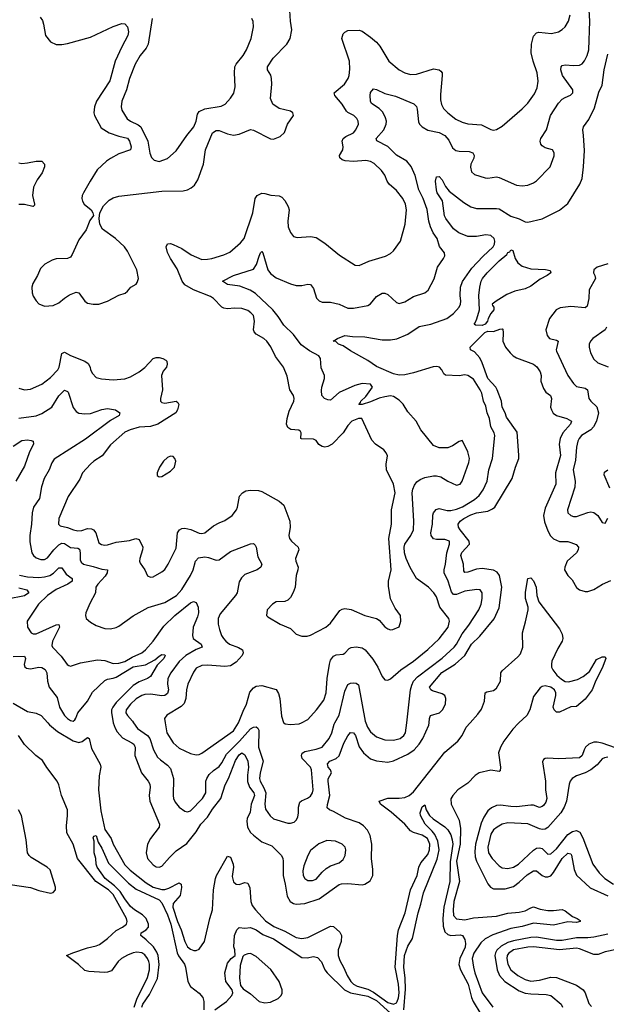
# Model space of a CAD drawing. Header units: inches. Extents: x 1682530 to 1839546, y 640742 to 791647.
# Tile 395 of 656: x 1730616 to 1734718, y 748029 to 754921. Entities that reach past the tile are written whole.
import ezdxf

# ---------------------------------------------------------------- set-up
doc = ezdxf.new("R2010")
doc.units = ezdxf.units.IN
doc.header["$MEASUREMENT"] = 0
doc.layers.add('B7734', color=7, linetype='Continuous')
doc.layers.add('B7735', color=7, linetype='Continuous')

msp = doc.modelspace()

# ---------------------------------------------------------------- linework, layer by layer
at = {"layer": 'B7734', "color": 5}
for points, elevation in [([(1730811.5, 750000), (1730825, 749985), (1730879.5, 749939.5), (1730990, 749872.6), (1731030, 749861.4), (1731052.2, 749867.8), (1731090, 749895.7), (1731100.9, 749890), (1731118.8, 749818.8), (1731179.5, 749710), (1731182.5, 749690), (1731171.6, 749628.4), (1731166.1, 749530), (1731182.8, 749382.8), (1731211.9, 749251.9), (1731255.1, 749190), (1731269.2, 749150), (1731350, 749005.9), (1731387.1, 748967.1), (1731500.4, 748880.4), (1731550, 748850.3), (1731610, 748831.8), (1731630, 748832.7), (1731658.6, 748841.4), (1731730, 748879.7), (1731744.9, 748870), (1731747, 748847), (1731737, 748790), (1731690, 748735.6), (1731686.4, 748710), (1731719.4, 748610), (1731745.5, 748550), (1731770, 748468.7), (1731790, 748431.7), (1731810, 748414.9), (1731834.5, 748405.5), (1731850, 748406.4), (1731870, 748415.8), (1731908.7, 748470), (1731944.5, 748630), (1731963.1, 748690), (1731969.9, 748830), (1731984.5, 748910), (1731991.6, 748930), (1732070, 749066), (1732090, 749059.3), (1732107.6, 749010), (1732110.1, 748990), (1732102.7, 748922.7), (1732110, 748887.4), (1732130, 748869.3), (1732150, 748867.6), (1732190, 748880.7), (1732210, 748876.5), (1732225.3, 748845.3), (1732232.7, 748750), (1732241.8, 748721.8), (1732263.7, 748690), (1732334.5, 748614.5), (1732393, 748573), (1732470, 748540.9), (1732550, 748497.4), (1732590, 748489.5), (1732630, 748496.8), (1732790, 748576.2), (1732810, 748573.8), (1732853.5, 748533.5), (1732865.9, 748510), (1732863.5, 748470), (1732842.3, 748410), (1732843.9, 748370), (1732855.6, 748335.6), (1732883.6, 748283.6), (1732905.5, 748230), (1732930.6, 748190), (1732950.1, 748170), (1732975.8, 748155.8), (1733050, 748134.4), (1733090, 748114.4), (1733190, 748041.3), (1733230, 748030.5), (1733250, 748040.4), (1733256.1, 748050), (1733265.4, 748074.6), (1733270.2, 748109.8), (1733265.7, 748170), (1733242.7, 748290), (1733258.5, 748510), (1733266, 748550), (1733312, 748670), (1733349.2, 748830.8), (1733394.6, 748930), (1733406.6, 748990), (1733421.4, 749018.6), (1733470, 749078.4), (1733482.3, 749110), (1733485, 749150), (1733468.6, 749190), (1733430, 749213.9), (1733371, 749231), (1733350, 749242.4), (1733309.8, 749290), (1733214.3, 749374.3), (1733139.8, 749430), (1733129.8, 749450), (1733190, 749472.5), (1733270, 749472.5), (1733310, 749477.1), (1733338.4, 749490), (1733370, 749516.1), (1733590, 749793.3), (1733680.5, 749870), (1733709.1, 749910.9), (1733738.1, 749970), (1733766, 750000)], 580), ([(1731270.3, 750000), (1731282.8, 749962.8), (1731297.1, 749937.1), (1731335.4, 749895.4), (1731400.4, 749860.4), (1731414.5, 749850), (1731419.3, 749839.3), (1731422.7, 749830), (1731419.8, 749770), (1731467.6, 749650), (1731514.9, 749590), (1731524.7, 749570), (1731528, 749550), (1731521.5, 749490), (1731525.5, 749450), (1731592.9, 749290), (1731590.3, 749270), (1731530.2, 749190), (1731509.4, 749150), (1731499, 749090), (1731510.1, 749050), (1731550, 749005), (1731570, 748990.9), (1731591.5, 748988.5), (1731610, 748997.1), (1731662.2, 749057.8), (1731710, 749103.2), (1731785.6, 749154.4), (1731850, 749237.4), (1731882.2, 749290), (1731930, 749338.4), (1731964.5, 749395.5), (1732021.2, 749470), (1732053.4, 749566.6), (1732076.9, 749610), (1732125.3, 749734.7), (1732150, 749775.7), (1732170, 749789.2), (1732190, 749776.5), (1732212.3, 749730), (1732216.8, 749690), (1732208, 749632), (1732208.6, 749588.6), (1732221.9, 749550), (1732254.2, 749510), (1732257.2, 749490), (1732234.2, 749430), (1732226.9, 749373.1), (1732207.2, 749330), (1732203.1, 749310), (1732208.5, 749270), (1732230, 749232.1), (1732250, 749213.2), (1732310, 749167.2), (1732378.3, 749138.3), (1732446.2, 749070), (1732456.3, 749050), (1732459.2, 749030), (1732458.1, 748930), (1732473, 748870), (1732486.4, 748786.4), (1732507.9, 748747.9), (1732530, 748735.6), (1732550, 748731), (1732610, 748735.8), (1732710, 748767.8), (1732850, 748866.8), (1732866.8, 748873.2), (1732910, 748875.5), (1733010, 748865.2), (1733030, 748869.2), (1733067.2, 748892.8), (1733085.3, 748930), (1733086.1, 748973.9), (1733076.8, 749050), (1733077.8, 749150), (1733065.7, 749210), (1733047.5, 749247.5), (1733019, 749279), (1732990, 749298.9), (1732893.3, 749333.3), (1732810, 749379), (1732781.6, 749390), (1732765.6, 749405.6), (1732767.2, 749427.2), (1732785.7, 749490), (1732772.1, 749590), (1732773.6, 749606.4), (1732796, 749650), (1732788.7, 749670), (1732774.1, 749690), (1732768.6, 749711.4), (1732785.3, 749730), (1732828, 749750), (1732850.6, 749769.4), (1732883.5, 749856.5), (1732910, 749908.4), (1732930, 749931.3), (1732950, 749929.3), (1732965, 749910), (1732990, 749831.5), (1733019.7, 749790), (1733070, 749747.7), (1733110, 749732.5), (1733190, 749723.9), (1733230, 749733), (1733330, 749780.5), (1733373.7, 749810), (1733409.9, 749850), (1733435.5, 749890), (1733478, 749982), (1733479.2, 750000)], 620), ([(1731412.2, 750000), (1731439.9, 749959.9), (1731510, 749910.8), (1731526.3, 749890), (1731551.8, 749810), (1731579.6, 749759.6), (1731599.3, 749739.3), (1731650, 749703.5), (1731670, 749678.9), (1731691.8, 749610), (1731688.4, 749490), (1731692.1, 749470), (1731704, 749444), (1731730, 749410.2), (1731770, 749380.8), (1731790, 749376.9), (1731810, 749383.2), (1731894.8, 749470), (1731916.5, 749510), (1731918.4, 749590), (1731924.1, 749610), (1731941.6, 749638.4), (1731970, 749666.3), (1732010, 749694.4), (1732030, 749720.2), (1732060.9, 749779.1), (1732152.4, 749870), (1732230, 749957.4), (1732250, 749969.4), (1732270, 749972.2), (1732282.2, 749962.2), (1732287.8, 749947.8), (1732284.6, 749830), (1732319, 749730), (1732298.2, 749650), (1732292.9, 749610), (1732297.1, 749590), (1732324, 749544), (1732335.9, 749510), (1732329.5, 749429.5), (1732335.6, 749395.6), (1732367.5, 749347.5), (1732390, 749327.2), (1732490, 749296.4), (1732510, 749296.4), (1732534.7, 749305.3), (1732550, 749317.3), (1732560.8, 749339.2), (1732566, 749370), (1732564.6, 749410), (1732575.8, 749444.2), (1732586.2, 749453.8), (1732628.6, 749471.4), (1732650, 749486.9), (1732664.1, 749510), (1732668.1, 749530), (1732655.9, 749670), (1732648.9, 749690), (1732590.6, 749750), (1732586.6, 749770), (1732590, 749780.4), (1732596, 749790), (1732610, 749797.7), (1732690, 749814.2), (1732730, 749829.2), (1732779.8, 749890), (1732798.9, 749930), (1732814.3, 749990), (1732819.9, 750000)], 640), ([(1731633.8, 750000), (1731645.7, 749930), (1731690, 749859.6), (1731730, 749821.6), (1731810, 749784.9), (1731850, 749776.5), (1731870, 749778.6), (1731890, 749788), (1732110, 749944.3), (1732145.3, 750000)], 660), ([(1732463.7, 750000), (1732472.5, 749992.5), (1732506.6, 749986.6), (1732570, 749992), (1732586, 750000)], 660), ([(1733036, 750000), (1733047.3, 749970), (1733070, 749936.5), (1733110, 749902.4), (1733170, 749880.7), (1733230, 749877.1), (1733277.6, 749890), (1733303.1, 749910), (1733314.4, 749930), (1733322.4, 750000)], 640), ([(1734106.9, 750000), (1734103.2, 749996.8), (1734064.8, 749955.2), (1734001.7, 749870), (1733977.6, 749830), (1733964.5, 749790), (1733978.7, 749690), (1733977.1, 749662.9), (1733970, 749657.7), (1733910, 749667), (1733830, 749649), (1733800.7, 749630), (1733750, 749576.2), (1733680.9, 749530), (1733643.8, 749490), (1733632.1, 749467.9), (1733632.2, 749430), (1733690, 749319.1), (1733699.2, 749259.2), (1733696, 749150), (1733671.5, 749030), (1733692.7, 748890), (1733652.8, 748750), (1733646.9, 748690), (1733650.1, 748650.1), (1733670, 748628.4), (1733730, 748620.5), (1733790, 748635.6), (1733950, 748647.3), (1734030, 748667.5), (1734110, 748673.1), (1734150, 748683.5), (1734190, 748705), (1734210, 748710.5), (1734255.2, 748695.2), (1734310, 748684.9), (1734350, 748684.7), (1734410, 748692.8), (1734430, 748684.5), (1734482.8, 748642.8), (1734514, 748630), (1734534.9, 748614.9), (1734536.5, 748610), (1734510, 748601.4), (1734450, 748606.1), (1734350, 748583.9), (1734210, 748597.5), (1734130, 748573.8), (1734050, 748560.6), (1733923.7, 748516.3), (1733872, 748488), (1733840.9, 748459.1), (1733792.7, 748387.3), (1733781.3, 748350), (1733788.8, 748290), (1733798.5, 748250), (1733849.8, 748109.8), (1733925.7, 748010)], 580), ([(1731416.6, 748010), (1731435.4, 748064.6), (1731510, 748218), (1731522.6, 748270), (1731523.8, 748310), (1731518.7, 748330), (1731510, 748350.8), (1731490, 748375.9), (1731470, 748389.8), (1731433.9, 748393.9), (1731410, 748389.1), (1731370, 748372.6), (1731328.4, 748350), (1731304, 748330), (1731257.5, 748262.5), (1731230, 748253.2), (1731210, 748252.7), (1731099.3, 748259.3), (1731070, 748266.6), (1731027.1, 748307.1), (1730942, 748370), (1730987, 748390), (1731090, 748424.7), (1731150, 748437.6), (1731172.8, 748447.2), (1731230, 748489.5), (1731290, 748545.7), (1731335.1, 748570), (1731361.5, 748590), (1731367.5, 748610), (1731361.5, 748630), (1731270, 748796.7), (1731235.6, 748830), (1731147.4, 748890), (1731019.5, 749050), (1730988.5, 749150), (1730946.1, 749230), (1730942.6, 749277.4), (1730950.9, 749350), (1730948.8, 749390), (1730907.2, 749490), (1730890, 749566), (1730877.2, 749590), (1730806.1, 749686.1), (1730775.6, 749735.6), (1730727.7, 749770), (1730650, 749847.5), (1730608.1, 749910)], 580), ([(1734830, 749808), (1734690, 749858), (1734655.3, 749864.7), (1734630, 749864), (1734595.2, 749850), (1734573.7, 749830), (1734562.7, 749810), (1734550.6, 749770), (1734530, 749753.7), (1734386.4, 749746.4), (1734307.2, 749752.8), (1734290.4, 749749.6), (1734278, 749742), (1734273.2, 749726.8), (1734292.8, 749590), (1734294.1, 749530), (1734302.8, 749470), (1734295.8, 749444.2), (1734278.7, 749421.3), (1734270, 749413), (1734250, 749407.5), (1734210, 749422.1), (1734190, 749424.1), (1734090, 749412.5), (1734050, 749413), (1733977.6, 749422.4), (1733950, 749420.2), (1733914.8, 749405.2), (1733890, 749382.8), (1733861, 749339), (1733842.3, 749297.7), (1733802.4, 749150), (1733799, 749099), (1733801.7, 749061.7), (1733811, 749030), (1733890, 748873.4), (1733908.8, 748848.8), (1733930, 748837.2), (1734010, 748838), (1734070, 748853.2), (1734110, 748884.1), (1734164.4, 748935.6), (1734210, 748962.9), (1734230, 748963), (1734270, 748930.1), (1734290, 748921.8), (1734310, 748921.4), (1734330, 748929.1), (1734350, 748951.6), (1734409.3, 749050.7), (1734450, 749087.8), (1734470, 749082.3), (1734474, 749074), (1734493.2, 748973.2), (1734510, 748932.7), (1734604.4, 748844.4), (1734728.6, 748788.6)], 620), ([(1734730, 749758.8), (1734704.7, 749755.3), (1734690, 749747.6), (1734653.6, 749706.4), (1734609.1, 749670.9), (1734570, 749648.3), (1734510, 749629), (1734480.2, 749610), (1734465.2, 749590), (1734458.2, 749570), (1734440.2, 749450), (1734424.5, 749410), (1734400.2, 749370), (1734310, 749267.3), (1734290, 749255.3), (1734270, 749253.8), (1734250, 749258.2), (1734170, 749293.6), (1734030, 749299.5), (1733990, 749289.8), (1733955.2, 749270), (1733930.1, 749249.9), (1733910, 749221.3), (1733890.2, 749130.2), (1733893.7, 749090), (1733919.3, 749050), (1733970, 748997.8), (1733990, 748985), (1734030, 748978.7), (1734070, 748988.8), (1734103.1, 749010), (1734210, 749109.1), (1734230, 749122.2), (1734250, 749125.2), (1734270, 749119), (1734310, 749081.3), (1734330, 749083.5), (1734370, 749117.7), (1734450, 749217.6), (1734481, 749239), (1734510, 749245.5), (1734533.3, 749233.3), (1734555, 749195), (1734625, 749010), (1734668.7, 748948.7), (1734708.7, 748908.7), (1734769.7, 748869.7)], 640), ([(1733303.1, 747990), (1733314.5, 748134.5), (1733312.5, 748212.5), (1733303.2, 748290), (1733308, 748370), (1733330, 748436.5), (1733362.9, 748490), (1733402.1, 748670), (1733421.4, 748730), (1733439.6, 748810), (1733535, 749045), (1733548.7, 749110), (1733539.8, 749170), (1733518.1, 749218.1), (1733501.4, 749241.4), (1733451.3, 749290), (1733418.2, 749350), (1733416.8, 749370), (1733430, 749410.7), (1733450, 749424.7), (1733458.5, 749390), (1733480.7, 749350), (1733506.9, 749326.9), (1733590, 749271), (1733610, 749251.3), (1733630, 749216), (1733640.9, 749180.9), (1733644.7, 749150), (1733625.6, 749025.6), (1733623.1, 748890), (1733581.3, 748710), (1733575.1, 748630), (1733576.7, 748576.7), (1733590, 748537.7), (1733610, 748517.2), (1733630, 748511.7), (1733695.8, 748515.8), (1733711.5, 748510), (1733730, 748483.6), (1733734.4, 748454.4), (1733731.1, 748430), (1733693.7, 748350), (1733687.8, 748307.8), (1733699.6, 748270), (1733752.5, 748170), (1733776.6, 748076.6), (1733787.7, 748050), (1733841.4, 747961.4)], 560), ([(1730550, 748867.2), (1730690, 748845.7), (1730750, 748825.3), (1730830, 748808), (1730850, 748811), (1730865.2, 748830), (1730865.1, 748850), (1730827.6, 748970), (1730807, 748990), (1730696.6, 749056.6), (1730682, 749070), (1730671.1, 749090), (1730660.6, 749180.6), (1730628.7, 749350), (1730606.3, 749390)], 620), ([(1731468.8, 748010), (1731477.9, 748030), (1731523.2, 748096.8), (1731579.3, 748210), (1731591.7, 748308.3), (1731584.7, 748370), (1731575.1, 748395.1), (1731551.6, 748431.6), (1731501.1, 748481.1), (1731462, 748510), (1731465.4, 748530), (1731499.8, 748550), (1731515.7, 748570), (1731516.1, 748590), (1731499.3, 748630), (1731474.9, 748654.9), (1731418.1, 748690), (1731390, 748714.9), (1731350, 748767.5), (1731318.6, 748818.6), (1731278.7, 748858.7), (1731212.4, 748910), (1731156.8, 748990), (1731149.7, 749010), (1731148.2, 749050), (1731137.3, 749090), (1731137, 749170), (1731130, 749194), (1731134.6, 749205.4), (1731150, 749211), (1731163.4, 749163.4), (1731190, 749121.7), (1731237.7, 749017.7), (1731376.3, 748876.3), (1731430, 748835.2), (1731590, 748759.8), (1731610, 748740.2), (1731650, 748655), (1731671.8, 748590), (1731716.6, 748390), (1731727.4, 748367.4), (1731767.9, 748310), (1731776.1, 748290), (1731791.5, 748190), (1731810, 748153.4), (1731870, 748107.8), (1731895.9, 748075.9), (1731904.5, 748050), (1731902.7, 747990)], 560), ([(1731979.3, 747990), (1732061, 748050), (1732099.6, 748090), (1732106, 748110), (1732101.2, 748130), (1732057.2, 748190), (1732049.5, 748249.5), (1732070, 748318), (1732095.3, 748350), (1732122, 748370), (1732121.2, 748410), (1732112.5, 748432.5), (1732118, 748510), (1732134, 748550), (1732150, 748566), (1732190, 748562), (1732230, 748568), (1732270, 748550.2), (1732317, 748517), (1732390, 748488.1), (1732590, 748356.8), (1732626.5, 748353.5), (1732670, 748363.2), (1732697.8, 748357.8), (1732727, 748327), (1732750.8, 748270), (1732765, 748250), (1732887.1, 748130), (1732929.3, 748109.3), (1733050, 748086.7), (1733110, 748055.1), (1733259.6, 747919.6)], 560), ([(1734730, 748520.9), (1734630, 748498.7), (1734590, 748494.2), (1734510, 748494.5), (1734410, 748476.7), (1734370, 748476.8), (1734230, 748498.6), (1734190, 748496.7), (1734070, 748473.9), (1734030, 748462.1), (1733983.3, 748436.7), (1733952.5, 748407.5), (1733942.6, 748390), (1733939.3, 748370), (1733955.6, 748270), (1733971.7, 748230), (1734008.6, 748188.6), (1734110, 748124), (1734150, 748106.9), (1734190, 748101.5), (1734298.8, 748098.8), (1734330, 748090.7), (1734401.8, 748030), (1734411, 748010)], 620), ([(1734790, 748413.3), (1734710, 748397.3), (1734661.7, 748378.3), (1734630, 748378), (1734530, 748418), (1734510, 748421.7), (1734390, 748409.5), (1734210, 748431.5), (1734170, 748428.7), (1734070, 748410.7), (1734034.4, 748385.6), (1734026, 748370), (1734023.4, 748350), (1734030.6, 748310), (1734051.4, 748270), (1734099.7, 748230), (1734150, 748202.8), (1734190, 748192.1), (1734250, 748198.3), (1734330, 748219.4), (1734370, 748216), (1734510, 748162.7), (1734556.2, 748130), (1734571, 748110), (1734595.8, 748035.8), (1734614.2, 748014.2)], 640)]:
    msp.add_lwpolyline(points, dxfattribs=dict(at, elevation=elevation))
for points, elevation in [([(1732764.5, 749175.5), (1732707, 749153), (1732650, 749106.6), (1732630.3, 749070), (1732601.9, 748998.1), (1732595.6, 748964.4), (1732597.9, 748930), (1732608.7, 748908.7), (1732630, 748895.9), (1732664.3, 748895.7), (1732690, 748906.3), (1732730, 748953.4), (1732760, 748980), (1732790, 748997.7), (1732850, 749018.9), (1732877.6, 749042.4), (1732891.1, 749070), (1732896.3, 749110), (1732891.6, 749130), (1732872, 749150), (1732824, 749170)], 640), ([(1732230, 748384.8), (1732210, 748383), (1732186.4, 748373.6), (1732175.5, 748364.5), (1732158, 748302), (1732152.8, 748212.8), (1732159.8, 748159.8), (1732178.5, 748138.5), (1732230, 748102.2), (1732289.8, 748049.8), (1732330, 748039.1), (1732370, 748045), (1732422.9, 748070), (1732444.2, 748090), (1732452.1, 748107.9), (1732451.7, 748130), (1732429.2, 748189.2), (1732373, 748273), (1732270, 748364.5)], 560)]:
    msp.add_lwpolyline(points, close=True, dxfattribs=dict(at, elevation=elevation))
at = {"layer": 'B7735', "color": 5}
for points, elevation in [([(1732586, 750000), (1732630, 750022), (1732692.3, 750090), (1732742, 750158), (1732758, 750210), (1732764.9, 750310), (1732781.7, 750410), (1732790, 750437.6), (1732810, 750464.9), (1732830, 750474.9), (1732879, 750481), (1732890, 750486.7), (1732920.6, 750519.4), (1732933.8, 750526.2), (1732970, 750531.8), (1733010, 750525), (1733031.2, 750510), (1733085.5, 750445.5), (1733120.7, 750390), (1733150, 750324), (1733170, 750300.7), (1733190, 750298), (1733210, 750308.2), (1733281.7, 750370), (1733368.9, 750430), (1733470, 750511.7), (1733550, 750586.7), (1733611.9, 750670), (1733622.7, 750710), (1733617.7, 750730), (1733554.8, 750810), (1733530, 750881.6), (1733512.8, 750910), (1733475.8, 750950), (1733391.6, 751010), (1733345.6, 751085.6), (1733317.4, 751150), (1733307.5, 751190), (1733305.7, 751230), (1733310, 751250.3), (1733351.8, 751310), (1733369.2, 751350.8), (1733373.2, 751410), (1733361.3, 751610), (1733365.3, 751634.7), (1733376.9, 751663.1), (1733393.4, 751686.6), (1733416.7, 751703.2), (1733450, 751716.5), (1733510, 751729.1), (1733530, 751728.9), (1733560.2, 751720.3), (1733610.8, 751690), (1733670, 751663.8), (1733696, 751670), (1733711.2, 751690), (1733757.4, 751822.6), (1733761, 751850), (1733750, 751896), (1733712.1, 751972.1), (1733710, 751975.3), (1733690, 751969.2), (1733641.7, 751938.3), (1733610, 751925.1), (1733550, 751925.1), (1733510, 751940.7), (1733422, 752050), (1733388, 752110), (1733330, 752175.1), (1733297.6, 752230), (1733270, 752258.7), (1733230, 752284.7), (1733208, 752288), (1733170, 752281.7), (1733129.1, 752270.9), (1733070, 752245.1), (1733010, 752228.3), (1732988.2, 752228.2), (1732999.1, 752240.9), (1733000.9, 752250), (1733035.6, 752284.4), (1733083.5, 752350), (1733069.8, 752369.8), (1733010, 752373.7), (1732959.7, 752360.3), (1732850, 752310.8), (1732790, 752256.9), (1732770, 752259.7), (1732746.6, 752270), (1732729.8, 752289.8), (1732726.5, 752326.5), (1732727.6, 752350), (1732747.7, 752410), (1732747.6, 752430), (1732725.1, 752485.1), (1732719.8, 752550), (1732708.9, 752568.9), (1732643.6, 752603.6), (1732585.3, 752645.3), (1732530, 752717.3), (1732462, 752782), (1732423.7, 752843.7), (1732386.9, 752890), (1732264.5, 753004.5), (1732227.1, 753027.2), (1732154.7, 753054.7), (1732070, 753067.9), (1732034, 753090), (1732112, 753130), (1732250, 753174.9), (1732271.5, 753208.5), (1732290, 753266), (1732300.9, 753290), (1732310, 753299.1), (1732316.4, 753290), (1732351, 753170), (1732370, 753144.2), (1732410, 753114), (1732510, 753071.9), (1732550, 753060.6), (1732590, 753060.7), (1732630, 753070.3), (1732650, 753066.7), (1732670, 753039.1), (1732692.5, 752972.5), (1732710, 752952.4), (1732730, 752944.2), (1732790, 752943.1), (1732849.2, 752929.2), (1732910, 752900.9), (1732950, 752902.3), (1733050, 752920.3), (1733070, 752932.7), (1733110, 752984.4), (1733150, 753005.7), (1733170, 753007), (1733190, 752997.6), (1733250, 752941.6), (1733270, 752934.9), (1733310, 752947.2), (1733370, 752983.7), (1733450, 753008.5), (1733473.3, 753026.7), (1733513.4, 753106.6), (1733538, 753190), (1733580.7, 753250), (1733589, 753269), (1733586.6, 753290), (1733552.7, 753332.7), (1733535.4, 753390), (1733507.6, 753430), (1733488.2, 753470), (1733476.5, 753510), (1733466.5, 753593.5), (1733436.7, 753670), (1733406.7, 753730), (1733380.7, 753830), (1733353.9, 753893.9), (1733324.2, 753930), (1733251.8, 753971.8), (1733190, 754033.4), (1733114.2, 754074.2), (1733109.8, 754090), (1733161.4, 754150), (1733178.5, 754190), (1733179.9, 754210), (1733175, 754235), (1733154.6, 754274.6), (1733130, 754298.7), (1733075.2, 754335.2), (1733069.7, 754350), (1733066.2, 754390), (1733070, 754410.8), (1733090, 754436.3), (1733110, 754433), (1733170, 754404), (1733245.1, 754385.1), (1733372.1, 754332.1), (1733390, 754313), (1733395.9, 754295.9), (1733405.5, 754205.5), (1733411.7, 754190), (1733430.9, 754170.9), (1733470, 754148.4), (1733550, 754131.6), (1733589.1, 754110), (1733617.9, 754077.9), (1733643.6, 754023.6), (1733665.4, 754005.4), (1733690, 754000.5), (1733758.4, 753998.4), (1733784.2, 753990), (1733794.7, 753970), (1733792.3, 753952.3), (1733770.2, 753910), (1733769.4, 753889.4), (1733776.3, 753856.3), (1733796.3, 753836.3), (1733870, 753814), (1733890, 753812.4), (1733950, 753820.3), (1733970, 753816.5), (1734090, 753763.7), (1734130, 753758.4), (1734170, 753763.8), (1734210, 753779.1), (1734230, 753794), (1734326, 753890), (1734352.8, 753967.2), (1734353.6, 753990), (1734341.2, 754010), (1734290, 754024.2), (1734270, 754038.4), (1734260.5, 754050), (1734256.3, 754070), (1734260.5, 754090), (1734299.8, 754150), (1734327.7, 754250), (1734383.8, 754336.2), (1734410, 754363.7), (1734430, 754377), (1734468, 754392), (1734484.5, 754410), (1734484.2, 754430), (1734411, 754530), (1734399.7, 754570), (1734401.6, 754590), (1734410, 754600.5), (1734430, 754606), (1734490, 754600.2), (1734530, 754602.6), (1734550, 754611.8), (1734566.8, 754633.2), (1734585.6, 754670), (1734595.7, 754710), (1734603.4, 754910), (1734595.2, 755030)], 660), ([(1730610, 752341.6), (1730650, 752331.1), (1730690, 752335.9), (1730770, 752369.2), (1730830, 752416.5), (1730882, 752470), (1730891.2, 752490), (1730910, 752584.4), (1730930, 752594.9), (1730970.3, 752570), (1731070.3, 752530), (1731094.4, 752514.4), (1731109.1, 752490), (1731111.7, 752470), (1731123.7, 752443.7), (1731150, 752416.4), (1731187.5, 752407.5), (1731270, 752401.1), (1731350, 752407.2), (1731390, 752422.3), (1731450, 752456.1), (1731490, 752485.8), (1731550, 752550.4), (1731570, 752557), (1731590, 752555.8), (1731616, 752550), (1731637, 752537), (1731644, 752530), (1731648, 752510), (1731642, 752490), (1731619.9, 752460.1), (1731607.2, 752430), (1731614, 752330), (1731599.3, 752270), (1731600.7, 752250), (1731610, 752240.7), (1731630, 752237.1), (1731710, 752250.5), (1731721.4, 752241.4), (1731727.5, 752227.5), (1731719.5, 752190), (1731706.7, 752170), (1731582.4, 752090), (1731530, 752074.1), (1731450, 752068), (1731388.2, 752050), (1731350, 752033.3), (1731250, 751944.5), (1731191.8, 751868.2), (1731133.7, 751830), (1731111.7, 751810), (1731054.9, 751750), (1731035.5, 751704.5), (1730955.6, 751584.4), (1730889.3, 751430), (1730887.6, 751390), (1730899.4, 751379.4), (1730950, 751367.8), (1730993, 751350), (1731023.1, 751343.1), (1731050, 751344.8), (1731090, 751360.4), (1731118.2, 751358.2), (1731131.5, 751351.4), (1731148.9, 751330), (1731170, 751260.4), (1731187.7, 751247.7), (1731210, 751242.4), (1731230, 751244.2), (1731290, 751265), (1731383.6, 751276.4), (1731428.8, 751288.8), (1731450, 751283.1), (1731475.8, 751230), (1731474.9, 751210), (1731455.2, 751150), (1731453.1, 751130), (1731457.3, 751117.3), (1731491.1, 751071.1), (1731508.4, 751028.4), (1731530, 751019), (1731550, 751022.2), (1731610, 751055.2), (1731630, 751073.1), (1731654.5, 751110), (1731710, 751222), (1731719.8, 751330), (1731733, 751350), (1731750, 751359.3), (1731770, 751361.4), (1731811.9, 751351.9), (1731870, 751327.9), (1731890, 751324.9), (1731910, 751330.3), (1731970, 751378.9), (1732010, 751400.3), (1732050, 751414.9), (1732102.4, 751450), (1732130.9, 751490), (1732139.1, 751510), (1732153.6, 751586.4), (1732174.5, 751610), (1732197.8, 751622.2), (1732230, 751628.9), (1732285.3, 751625.3), (1732310, 751619.3), (1732430, 751550.3), (1732462.6, 751522.6), (1732505.2, 751410), (1732506.9, 751370), (1732498.5, 751310), (1732503.6, 751290), (1732517, 751270), (1732563.7, 751230), (1732568.8, 751210), (1732544.9, 751150), (1732547.6, 751130), (1732562.7, 751090), (1732562, 751070), (1732548.1, 751030), (1732541.3, 750950), (1732529.3, 750910.7), (1732510, 750877), (1732490, 750857), (1732470, 750849.4), (1732410, 750846), (1732382.8, 750830), (1732347.3, 750790), (1732342.8, 750750), (1732350, 750741), (1732438, 750690), (1732510, 750658.8), (1732550, 750621), (1732590, 750606), (1732626.8, 750606.8), (1732650, 750614), (1732757, 750670), (1732790, 750696.4), (1732854.7, 750785.3), (1732870, 750795.6), (1732890, 750799.6), (1732933.8, 750793.8), (1733030, 750750.4), (1733110.4, 750730.4), (1733130, 750717.3), (1733170, 750670.6), (1733190, 750656.3), (1733210, 750650.7), (1733226.3, 750653.7), (1733268.9, 750671.1), (1733282, 750710), (1733279, 750750), (1733242.6, 750802.6), (1733208.2, 750868.2), (1733195.7, 750955.7), (1733194.5, 750990), (1733214.1, 751070), (1733198.3, 751290), (1733215.4, 751390), (1733217, 751490), (1733241, 751610), (1733230.7, 751670), (1733180.4, 751770), (1733179.1, 751810), (1733187.7, 751867.7), (1733179.5, 751890), (1733162.7, 751910), (1733104.5, 751950), (1733078.8, 751978.8), (1733008, 752130), (1732984.9, 752130), (1732939.5, 752110), (1732910, 752079.6), (1732878.9, 752030), (1732800.3, 751950), (1732770, 751933.5), (1732750, 751929.7), (1732730, 751932.8), (1732708.3, 751948.3), (1732690, 751974.7), (1732670, 751983.9), (1732586.4, 751986.4), (1732580.9, 751990), (1732583.7, 752030), (1732579.1, 752039.1), (1732567, 752047), (1732512.3, 752052.3), (1732490, 752067), (1732481.7, 752090), (1732485.1, 752130), (1732499.6, 752180.4), (1732532.4, 752250), (1732534.7, 752270), (1732529.7, 752289.7), (1732504, 752330), (1732485.7, 752425.7), (1732461.1, 752490), (1732403.9, 752563.9), (1732371.5, 752631.5), (1732343, 752670), (1732322, 752690), (1732270, 752719.6), (1732255.4, 752735.4), (1732249.7, 752750), (1732256.8, 752810), (1732251, 752850), (1732232.8, 752870), (1732210, 752885.1), (1732170, 752899.4), (1732118.2, 752901.8), (1732070, 752897.7), (1732042.4, 752902.4), (1732029, 752909), (1731970, 752969.7), (1731950, 752982.5), (1731831, 753030), (1731770, 753064.6), (1731751.5, 753091.5), (1731716.3, 753176.3), (1731669.8, 753250), (1731650, 753292), (1731639.8, 753330), (1731650, 753352), (1731670, 753353.8), (1731690, 753347.9), (1731750, 753319.7), (1731815.4, 753275.4), (1731890, 753243.2), (1731930, 753243.7), (1731959.5, 753250), (1732043.7, 753276.3), (1732085.8, 753294.2), (1732160.9, 753359.1), (1732184.6, 753390), (1732245.5, 753570), (1732262.3, 753670), (1732276.5, 753690), (1732310, 753706.2), (1732330, 753704.7), (1732371.9, 753691.9), (1732430, 753687.5), (1732450, 753678.2), (1732470, 753654.9), (1732494.3, 753614.3), (1732500.5, 753590), (1732491.1, 753510), (1732492.4, 753470), (1732510, 753430.4), (1732530, 753403.8), (1732557.3, 753397.3), (1732650, 753402.6), (1732690, 753397.4), (1732750, 753356.9), (1732852, 753272), (1732962.8, 753202.8), (1732990, 753200.3), (1733058, 753230), (1733173.8, 753266.2), (1733210, 753284.9), (1733230, 753303.8), (1733279.1, 753370), (1733312.3, 753490), (1733320.2, 753590), (1733314.5, 753630), (1733295, 753670), (1733250, 753726), (1733200.4, 753770), (1733186.8, 753790), (1733170, 753831.8), (1733146.6, 753866.6), (1733093.9, 753913.9), (1733068.1, 753928.1), (1733035.7, 753935.7), (1732950, 753929.2), (1732892.8, 753932.8), (1732870, 753939.7), (1732854, 753954), (1732852.4, 753970), (1732874.8, 754010), (1732877.5, 754030), (1732869.9, 754070), (1732876.8, 754090), (1732895.5, 754104.5), (1732950.8, 754130), (1732967.6, 754150), (1732984.2, 754190), (1732982.4, 754210), (1732972.7, 754230), (1732952.9, 754250), (1732911.4, 754271.4), (1732901.3, 754281.3), (1732870.4, 754330.4), (1732820.3, 754390), (1732814.3, 754410), (1732887.6, 754470), (1732912.1, 754510), (1732919.3, 754530), (1732925.2, 754574.8), (1732921.6, 754630), (1732867.8, 754790), (1732878.7, 754821.3), (1732890, 754834), (1732910, 754845.5), (1732990, 754848.2), (1733010, 754841.6), (1733070, 754799.7), (1733110, 754764.8), (1733135, 754735), (1733196.9, 754630), (1733268.9, 754570), (1733310, 754549.2), (1733350, 754537.6), (1733390, 754539.7), (1733510, 754576.1), (1733549.2, 754569.2), (1733561.1, 754561.1), (1733569.2, 754549.2), (1733571.1, 754531.1), (1733557.8, 754397.8), (1733559.1, 754359.1), (1733566.4, 754326.4), (1733580.5, 754300.5), (1733608.9, 754270), (1733665.8, 754225.8), (1733710, 754203.5), (1733750, 754193), (1733845.4, 754185.4), (1733910, 754151.8), (1733930, 754148.7), (1733950, 754153.4), (1733990, 754175.3), (1734130, 754296.1), (1734170, 754335.6), (1734216.9, 754403.1), (1734235.1, 754444.9), (1734241.2, 754490), (1734234.6, 754550), (1734207, 754630), (1734192.4, 754690), (1734194.5, 754750), (1734210, 754806.4), (1734230, 754829), (1734246.6, 754833.4), (1734335.8, 754824.2), (1734383.5, 754836.5), (1734410, 754852), (1734430, 754870.4), (1734454.2, 754910), (1734465.9, 754954.1)], 680), ([(1730758.6, 754938.6), (1730774.2, 754914.2), (1730782.4, 754890), (1730796.1, 754810), (1730830, 754765.2), (1730870, 754747.2), (1730910, 754747.5), (1730950, 754754.7), (1731110, 754799.2), (1731270, 754873.2), (1731330, 754895.3), (1731351.8, 754891.8), (1731370.3, 754870.3), (1731375.6, 754835.6), (1731371.3, 754810), (1731329, 754731), (1731283.9, 754630), (1731246.9, 754493.1), (1731152.1, 754350), (1731138.2, 754310), (1731133.6, 754270), (1731137.7, 754250), (1731184.3, 754164.3), (1731240.3, 754130), (1731310, 754105.5), (1731370, 754090.9), (1731382.6, 754070), (1731396, 754030), (1731390, 754009.8), (1731310, 753981.6), (1731250.3, 753950), (1731222.7, 753930), (1731156.9, 753870), (1731107.4, 753790), (1731061.1, 753710), (1731051.8, 753690), (1731049, 753670), (1731053.7, 753650), (1731067, 753630), (1731114.8, 753590), (1731126.8, 753570), (1731130.8, 753550), (1731105.1, 753514.9), (1731080.5, 753450), (1731030, 753379.5), (1730982.7, 753277.3), (1730970, 753259.5), (1730950, 753249.6), (1730870, 753246), (1730841.8, 753238.2), (1730790.6, 753210), (1730761.1, 753178.9), (1730739.5, 753130), (1730706.5, 753073.5), (1730700.9, 753050), (1730703.6, 753010), (1730710, 752986.8), (1730730, 752953.4), (1730750, 752933), (1730790, 752914.9), (1730850, 752919.6), (1730890, 752939), (1730928.4, 752971.6), (1730964.9, 752995.1), (1731010, 753013.4), (1731030.2, 753010.2), (1731070, 752950.4), (1731090, 752936.5), (1731130, 752928.7), (1731170, 752930.4), (1731229.7, 752950.3), (1731310, 752992.4), (1731352.3, 753007.7), (1731370, 753022), (1731392.3, 753050), (1731429.7, 753070.3), (1731438.2, 753081.8), (1731446.6, 753110), (1731435.6, 753170), (1731370, 753300.5), (1731348.2, 753330), (1731285.6, 753390), (1731195.1, 753455.1), (1731175.8, 753490), (1731170.7, 753530), (1731176, 753570), (1731201.5, 753618.5), (1731241.9, 753658.1), (1731270, 753673.2), (1731310, 753685.2), (1731610, 753720.5), (1731757.8, 753722.2), (1731789.7, 753730.3), (1731815.8, 753744.2), (1731837.6, 753762.4), (1731861, 753799), (1731900.4, 753910), (1731915.9, 754010), (1731964.8, 754130), (1731990, 754145.4), (1732010, 754145.1), (1732070, 754121.8), (1732110, 754112.9), (1732150, 754119.3), (1732230, 754152.2), (1732250, 754148.1), (1732370, 754088.1), (1732390, 754085.5), (1732436.6, 754103.4), (1732467.5, 754132.5), (1732489.7, 754190.3), (1732529.6, 754250), (1732527, 754270), (1732510, 754279.7), (1732430, 754299.1), (1732386.8, 754330), (1732370.5, 754370.5), (1732379.9, 754470), (1732377.8, 754510), (1732371.6, 754531.6), (1732348.8, 754570), (1732349.8, 754590), (1732389.3, 754650.7), (1732483.5, 754750), (1732506.2, 754790), (1732517.8, 754850), (1732508.8, 754910), (1732505, 754985)], 720), ([(1731541.5, 754930), (1731514.8, 754750), (1731499.3, 754720.7), (1731457.1, 754670), (1731424.3, 754610), (1731383.8, 754510), (1731361.4, 754430), (1731331, 754350), (1731324.1, 754310), (1731328.9, 754288.9), (1731368.3, 754228.2), (1731390.3, 754210), (1731444, 754184), (1731462, 754170), (1731512.6, 754070), (1731525.7, 753985.7), (1731536.7, 753956.7), (1731556.7, 753936.7), (1731590, 753928.5), (1731650, 753948.7), (1731710, 754002), (1731785.5, 754110), (1731833.7, 754170), (1731849.9, 754210), (1731859.7, 754260.3), (1731870, 754279), (1731910, 754296.6), (1732025.2, 754314.8), (1732052, 754330), (1732090, 754370.6), (1732112.1, 754407.9), (1732123.5, 754450), (1732116.8, 754550), (1732119.8, 754590), (1732129.7, 754610), (1732179.2, 754670), (1732202.4, 754710), (1732234.8, 754790), (1732249.8, 754870), (1732247.6, 754907.6), (1732238.7, 754930)], 740), ([(1733322.4, 750000), (1733348.7, 750230), (1733357.2, 750262.8), (1733370.5, 750290), (1733397.5, 750322.5), (1733570, 750452.8), (1733655.2, 750530), (1733671.6, 750550), (1733710, 750621.4), (1733756.8, 750683.2), (1733826.5, 750790), (1733842.5, 750830), (1733850.8, 750870.8), (1733849.7, 750909.7), (1733836, 750930), (1733813.6, 750933.6), (1733730, 750922.1), (1733670, 750897.9), (1733650, 750898.2), (1733635.2, 750915.2), (1733612.1, 750990), (1733584.5, 751050), (1733583.9, 751070), (1733594.4, 751110), (1733603.2, 751190), (1733622.3, 751250), (1733620.7, 751270), (1733590, 751282.7), (1733530, 751282.3), (1733510, 751286.9), (1733493.3, 751310), (1733491.6, 751330), (1733502.7, 751390), (1733506.2, 751453.8), (1733510.6, 751469.4), (1733527.5, 751492.5), (1733550, 751499.2), (1733606.4, 751486.4), (1733630, 751486.4), (1733670, 751494.9), (1733712.1, 751512.1), (1733797.4, 751562.6), (1733829, 751590), (1733856, 751630), (1733885, 751690), (1733897.8, 751770), (1733922.2, 751850), (1733938.5, 752010), (1733933.3, 752030), (1733911.6, 752071.6), (1733901.6, 752130), (1733886.2, 752170), (1733875.6, 752215.6), (1733860.2, 752250), (1733847.5, 752307.5), (1733836.3, 752330), (1733790, 752404.4), (1733750, 752431.7), (1733730, 752435.3), (1733690, 752428.9), (1733593.2, 752433.2), (1733582.3, 752442.3), (1733567.8, 752470), (1733550.9, 752490), (1733533.6, 752493.6), (1733507.7, 752492.3), (1733370, 752448.5), (1733310, 752434.9), (1733270, 752431.9), (1733230, 752441.3), (1733110, 752494), (1733050, 752535), (1732930, 752602.7), (1732878.1, 752638.2), (1732846, 752650), (1732827.6, 752667.6), (1732808.7, 752670), (1732838, 752690), (1732890, 752710.3), (1732943.4, 752703.4), (1733030, 752702.2), (1733150, 752680.5), (1733210, 752679.8), (1733253.9, 752686.1), (1733330, 752719.4), (1733410, 752772.8), (1733490, 752790.8), (1733602.4, 752830), (1733650, 752863.6), (1733689.7, 752910), (1733699.2, 752930), (1733701.4, 752950), (1733696.2, 752990), (1733697.6, 753050), (1733712.3, 753087.7), (1733778.9, 753181.1), (1733855.4, 753264.6), (1733926.2, 753330), (1733936, 753350), (1733938.2, 753370), (1733933.2, 753390), (1733910, 753411.1), (1733874.8, 753414.8), (1733810, 753402.5), (1733750, 753403.7), (1733688, 753430), (1733650, 753457.6), (1733595.5, 753530), (1733587.6, 753547.6), (1733572.3, 753652.3), (1733535.1, 753710), (1733529.6, 753730), (1733523.7, 753790), (1733530, 753822), (1733550, 753822.8), (1733570, 753800.7), (1733593.7, 753753.7), (1733620, 753720), (1733720.9, 753640.9), (1733770, 753610.9), (1733810, 753599.1), (1733950, 753600.2), (1733970, 753596), (1734050, 753546.4), (1734110, 753527.8), (1734150, 753505.8), (1734170, 753503.5), (1734270, 753528), (1734390, 753588.3), (1734450, 753634), (1734532.5, 753770), (1734548.9, 753810), (1734559.5, 753890), (1734564.8, 754004.8), (1734559.7, 754110), (1734553.3, 754150), (1734558.9, 754170), (1734597.2, 754222.8), (1734635.9, 754304.1), (1734665.5, 754414.5), (1734690, 754462.8), (1734704.2, 754570), (1734730, 754678.8)], 640), ([(1730610, 753919.6), (1730630, 753914.9), (1730670, 753918), (1730731.5, 753931.5), (1730770, 753930.3), (1730790, 753910.7), (1730790.2, 753890), (1730772.4, 753850), (1730738.8, 753801.2), (1730711.6, 753748.4), (1730706, 753690), (1730719.7, 753630), (1730718, 753622), (1730710, 753613.3), (1730707, 753613), (1730650, 753627.5), (1730610, 753627.5)], 680), ([(1734730, 753212.2), (1734654.4, 753190), (1734630.3, 753170), (1734628.7, 753150), (1734638.7, 753130), (1734642, 753110), (1734599.1, 753030), (1734597, 752970), (1734584.1, 752915.9), (1734570, 752903.5), (1734470, 752912.9), (1734396.7, 752903.3), (1734367.9, 752890), (1734321.7, 752830), (1734294.4, 752750), (1734304.4, 752710), (1734322, 752690), (1734370, 752678.9), (1734381.3, 752670), (1734368.3, 752610), (1734370, 752601), (1734450.2, 752430.2), (1734490, 752374.9), (1734510, 752354.4), (1734570, 752341.3), (1734587.7, 752330), (1734596.9, 752270), (1734610.2, 752250), (1734651.8, 752211.8), (1734662.9, 752170), (1734650.7, 752110), (1734629.3, 752070.7), (1734610, 752049.9), (1734544.7, 752010), (1734527.9, 751990), (1734518.8, 751970), (1734509.5, 751930), (1734502.2, 751837.8), (1734486.8, 751770), (1734500.6, 751690), (1734498.3, 751650), (1734446.3, 751490), (1734450.4, 751470), (1734470, 751450.4), (1734490, 751444), (1734510, 751444.7), (1734590, 751472.6), (1734610, 751476), (1734630, 751472.2), (1734658, 751450), (1734690, 751402.8), (1734710, 751396), (1734730, 751431.3)], 640), ([(1733479.2, 750000), (1733481.2, 750030), (1733489.7, 750050), (1733552.4, 750070), (1733573.8, 750090), (1733594.7, 750130), (1733597, 750170), (1733589.7, 750190), (1733570, 750202.9), (1733502.9, 750222.9), (1733491.1, 750230), (1733481.8, 750250), (1733568, 750352), (1733661.4, 750410), (1733729.1, 750470), (1733774.9, 750550), (1733833.4, 750606.6), (1733933.5, 750726.5), (1733970, 750804.9), (1733986.8, 750950), (1733970.4, 751030), (1733954, 751054), (1733928.7, 751068.7), (1733850, 751079.3), (1733810, 751075.8), (1733750, 751054.3), (1733730, 751052.6), (1733722.3, 751062.3), (1733719.6, 751110), (1733701.7, 751170), (1733708.1, 751191.9), (1733760.6, 751250), (1733759.9, 751270), (1733697.3, 751350), (1733684.3, 751370), (1733681.4, 751390), (1733695.9, 751410), (1733722.6, 751430), (1733770, 751455.3), (1733810, 751468.5), (1733890, 751481.5), (1733923, 751497), (1733938.2, 751510), (1734059.1, 751710), (1734082.5, 751790), (1734106, 751850), (1734107.6, 751872.4), (1734094.4, 752034.4), (1734019.4, 752139.4), (1734010.4, 752170.4), (1733990.8, 752210), (1733985.2, 752250), (1733955.5, 752330), (1733945.8, 752350), (1733889.3, 752409.3), (1733850, 752519.1), (1733833.2, 752553.2), (1733796.9, 752596.9), (1733769.3, 752610), (1733766.6, 752630), (1733869.1, 752730.9), (1733890, 752740.6), (1733930, 752738.6), (1733974.2, 752754.2), (1733990, 752758), (1733994.1, 752754.1), (1733998, 752730), (1733994.4, 752670), (1734012.8, 752630), (1734044.8, 752590), (1734068, 752568), (1734090, 752555), (1734210, 752509.3), (1734231.3, 752491.3), (1734256.4, 752456.4), (1734262.1, 752430), (1734261.5, 752390), (1734278.9, 752338.9), (1734294.3, 752314.3), (1734327.3, 752290), (1734335.6, 752270), (1734328, 752210), (1734334, 752190), (1734347.7, 752167.7), (1734369.5, 752149.5), (1734441.6, 752130), (1734475.3, 752110), (1734468.1, 752090), (1734415.3, 752030), (1734395.7, 751990), (1734388.3, 751950), (1734398.7, 751870), (1734361.9, 751750), (1734365.5, 751670), (1734290, 751500.9), (1734278.9, 751450), (1734286.4, 751406.4), (1734310, 751342.4), (1734328.4, 751308.4), (1734348.2, 751288.2), (1734390, 751269.2), (1734450, 751267.8), (1734470, 751262.7), (1734507.7, 751247.7), (1734523.2, 751230), (1734522.2, 751210), (1734510.2, 751190), (1734443.6, 751130), (1734427.4, 751090), (1734426, 751070), (1734448.5, 751030), (1734480.2, 751000.2), (1734510, 750947.7), (1734530.8, 750930), (1734570, 750917.6), (1734590, 750919.5), (1734630, 750933.4), (1734690.6, 750969.4), (1734750, 750995.2)], 620), ([(1734719, 752770), (1734711, 752750), (1734624.9, 752690), (1734607, 752670), (1734599.5, 752650), (1734598.9, 752630), (1734608, 752590), (1734630, 752545.3), (1734659.1, 752519.1), (1734731.9, 752491.9)], 660), ([(1730610, 752131.9), (1730730, 752148.7), (1730770, 752165.5), (1730840.3, 752210), (1730890, 752287.2), (1730930, 752328.7), (1730950, 752319.5), (1730953.4, 752313.4), (1730990, 752206), (1731010, 752179.7), (1731030, 752167.7), (1731070, 752161.7), (1731110, 752165.1), (1731190, 752192.2), (1731230, 752199.7), (1731286, 752190), (1731315.5, 752170), (1731310.4, 752150), (1731250, 752115.5), (1731075.5, 751984.5), (1730856.2, 751843.8), (1730840.9, 751819.1), (1730822.3, 751770), (1730787.7, 751710), (1730768.5, 751651.5), (1730753, 751570), (1730711.3, 751508.7), (1730701.7, 751470), (1730699.2, 751390), (1730685.5, 751310), (1730685.4, 751265.4), (1730701.6, 751190), (1730711.5, 751171.5), (1730730, 751154.7), (1730762.4, 751142.4), (1730790, 751143), (1730810, 751153.5), (1730854.2, 751210), (1730890, 751245.7), (1730910, 751256.8), (1730930, 751255.1), (1730970, 751227.7), (1731021.9, 751221.9), (1731034.7, 751214.7), (1731039.2, 751190), (1731039.2, 751139.2), (1731044.9, 751124.9), (1731062.6, 751110), (1731130, 751094.4), (1731190, 751074), (1731230.2, 751070.2), (1731227.1, 751050), (1731214.2, 751025.8), (1731160.9, 750970), (1731148.4, 750950), (1731146.3, 750910), (1731106.1, 750833.9), (1731078.9, 750770), (1731075.6, 750750), (1731081.3, 750730), (1731110, 750703.1), (1731150, 750680.3), (1731210, 750659.5), (1731250, 750656.4), (1731290, 750666.4), (1731310, 750676.4), (1731410, 750748.8), (1731514.2, 750805.8), (1731630, 750842.7), (1731712.3, 750890), (1731750, 750933.1), (1731809.8, 751030), (1731827.7, 751070), (1731845, 751130), (1731866.1, 751153.9), (1731910, 751161.2), (1731936.5, 751156.5), (1731990, 751137.2), (1732010, 751139.2), (1732090, 751199.2), (1732230, 751252.7), (1732250, 751254), (1732262, 751242), (1732268.5, 751228.5), (1732282, 751162), (1732308, 751110), (1732303, 751090), (1732276.3, 751070), (1732190, 751036.8), (1732165.8, 751014.2), (1732150, 750985.6), (1732136.3, 750910), (1732125.7, 750890), (1732018.5, 750761.5), (1732003.9, 750730), (1732003.9, 750690), (1732012, 750652), (1732027.7, 750610), (1732040.2, 750590), (1732057.4, 750570), (1732083.7, 750550), (1732146.2, 750526.2), (1732174, 750510), (1732179.5, 750490), (1732171.7, 750470), (1732130, 750424.4), (1732090, 750399.2), (1732050, 750393.6), (1731930, 750403.1), (1731890, 750401.7), (1731850, 750382), (1731830, 750353.3), (1731791.3, 750270), (1731782, 750230), (1731778.5, 750170), (1731766.3, 750133.7), (1731745.7, 750114.3), (1731645.8, 750054.2), (1731628.7, 750030), (1731633.8, 750000)], 660), ([(1730570, 751936.4), (1730630, 751974.7), (1730670, 751980.3), (1730696.5, 751976.5), (1730710.8, 751970), (1730712, 751950), (1730683.8, 751896.2), (1730650, 751796.3), (1730588.4, 751690)], 640), ([(1734741.9, 751641.9), (1734704.4, 751735.6), (1734705.5, 751754.5), (1734729.2, 751770)], 640), ([(1730613.8, 751033.8), (1730670, 751022.4), (1730750, 751017.8), (1730790, 751020.5), (1730825.7, 751030), (1730851.9, 751048.1), (1730890, 751085.2), (1730910, 751083.6), (1730940.8, 751040.8), (1730982.6, 751010), (1730982.6, 751002.6), (1730982.3, 750990), (1730952.7, 750970), (1730870, 750932.8), (1730809.3, 750890), (1730747.1, 750830), (1730668.4, 750710), (1730670.4, 750670), (1730695.5, 750630), (1730710, 750622.3), (1730730, 750621.7), (1730870, 750685.4), (1730890, 750687.3), (1730893.7, 750670), (1730844.3, 750570), (1730841.2, 750541.2), (1730845.7, 750530), (1730906.2, 750466.2), (1730947.5, 750407.5), (1730960.3, 750400.3), (1730970, 750397.1), (1731040.6, 750419.4), (1731159.3, 750440.7), (1731210, 750434.8), (1731270, 750415.5), (1731310, 750416.2), (1731350, 750428.7), (1731401.3, 750458.7), (1731470.7, 750490), (1731494.8, 750510), (1731550, 750571.3), (1731624.8, 750675.2), (1731701.7, 750750), (1731810, 750840.2), (1731830, 750848.2), (1731850, 750841.1), (1731864.1, 750810), (1731865.1, 750770), (1731858, 750742), (1731827.9, 750670), (1731823, 750610), (1731829.1, 750589.1), (1731884.6, 750550), (1731891.8, 750530), (1731850, 750512.2), (1731778.3, 750470), (1731730, 750428.2), (1731673.5, 750350), (1731650.9, 750310), (1731648.8, 750270), (1731655.9, 750230), (1731650, 750205.6), (1731630, 750191.6), (1731610, 750188.7), (1731530, 750199.3), (1731490, 750196.9), (1731468.9, 750190), (1731430, 750166.3), (1731390.9, 750130), (1731360.6, 750090), (1731358, 750070), (1731368.4, 750050), (1731405.4, 750010), (1731412.2, 750000)], 640), ([(1733766, 750000), (1733820.9, 750059.1), (1733844.7, 750095.3), (1733866.5, 750150), (1733871.7, 750208.3), (1733882.8, 750217.2), (1733930, 750225.9), (1733950, 750242.5), (1733977.5, 750290), (1733981.7, 750350), (1733990, 750362.6), (1734099.5, 750460.5), (1734117.7, 750482.3), (1734134.2, 750530), (1734131.5, 750628.5), (1734154.2, 750705.8), (1734172, 750790), (1734171.1, 750810), (1734154.3, 750870), (1734154, 750914), (1734169.6, 751010.4), (1734190, 751013.4), (1734210, 750993.4), (1734228.8, 750950), (1734232.5, 750890), (1734246.7, 750846.7), (1734390, 750656.5), (1734410, 750620.3), (1734413.2, 750590), (1734408.5, 750570), (1734380.3, 750519.7), (1734338.5, 750430), (1734333.9, 750410), (1734335, 750390), (1734343.5, 750370), (1734372.6, 750332.6), (1734404.4, 750304.4), (1734430, 750289.3), (1734453.6, 750286.4), (1734517.1, 750302.9), (1734557.3, 750322.7), (1734600.3, 750359.7), (1734650, 750442.8), (1734690, 750460.7), (1734710, 750461), (1734714.9, 750450), (1734690, 750382), (1734644.3, 750295.7), (1734619, 750230), (1734570, 750165.2), (1734510, 750113), (1734470, 750111.5), (1734390, 750074.3), (1734370, 750074), (1734352.8, 750090), (1734347.7, 750110), (1734366.4, 750190), (1734365.2, 750210), (1734356.2, 750230), (1734330, 750249), (1734290, 750259.3), (1734270, 750254.5), (1734255.8, 750244.2), (1734210, 750182.9), (1734182.4, 750090), (1734163.5, 750050), (1734106.9, 750000)], 580), ([(1730610, 750944.5), (1730664.4, 750930), (1730678.8, 750910), (1730650, 750887.4), (1730530, 750864.6)], 620), ([(1730570, 750463.2), (1730650, 750465.5), (1730655.2, 750450), (1730646.6, 750406.6), (1730650.9, 750390.9), (1730662.9, 750382.9), (1730690, 750378.4), (1730750, 750389), (1730770, 750386.9), (1730792.8, 750372.8), (1730806.3, 750350), (1730810.1, 750290), (1730822.8, 750250), (1730877.8, 750177.8), (1730894.2, 750110), (1730930, 750050.3), (1730950, 750029.3), (1730970, 750015.2), (1730989.6, 750010.4), (1731000.1, 750019.9), (1731008.7, 750031.3), (1731022.4, 750070), (1731089.3, 750150), (1731124.8, 750215.2), (1731210, 750296.8), (1731230, 750306), (1731270, 750311.9), (1731290, 750319.9), (1731410, 750391), (1731495.1, 750404.9), (1731560.6, 750439.4), (1731590, 750466), (1731610, 750476.9), (1731630, 750476.3), (1731633.7, 750470), (1731624.6, 750450), (1731577.5, 750402.5), (1731530, 750324.8), (1731510.3, 750310), (1731450, 750286.1), (1731410, 750261.1), (1731290, 750140.6), (1731265.8, 750110), (1731257.3, 750090), (1731256.6, 750070), (1731270, 750000.9), (1731270.3, 750000)], 620), ([(1732145.3, 750000), (1732151.7, 750010), (1732178, 750082), (1732201, 750130), (1732225, 750215), (1732250, 750245.5), (1732270, 750256.5), (1732310, 750259.7), (1732410, 750231.7), (1732425.4, 750205.4), (1732435.5, 750170), (1732446.8, 750046.8), (1732461.7, 750001.7), (1732463.7, 750000)], 660), ([(1732819.9, 750000), (1732850, 750053.4), (1732890, 750220.5), (1732910, 750266.7), (1732930, 750276.5), (1732950, 750278.6), (1732970, 750276.9), (1732985.5, 750265.5), (1733032.3, 750010), (1733036, 750000)], 640), ([(1730570, 750136), (1730670, 750079.6), (1730730, 750068.2), (1730766.5, 750050), (1730811.5, 750000)], 580)]:
    msp.add_lwpolyline(points, dxfattribs=dict(at, elevation=elevation))
for points, elevation in [([(1733850, 752781.3), (1733802.4, 752782.4), (1733793.2, 752790), (1733801.6, 752798.4), (1733813.1, 752826.9), (1733832.1, 752890), (1733827.9, 752990), (1733834.4, 753050), (1733843.9, 753090), (1733853.1, 753110), (1733884.8, 753150), (1733970, 753234.2), (1734022.3, 753277.7), (1734030, 753290.4), (1734042.7, 753297.3), (1734050, 753310.6), (1734064.7, 753304.7), (1734081, 753250), (1734099.9, 753219.9), (1734130, 753195.5), (1734190, 753177.1), (1734292.5, 753172.5), (1734324.7, 753164.7), (1734331.3, 753150), (1734304.7, 753130), (1734256.1, 753103.9), (1734190, 753056), (1734150, 753038), (1734079.5, 753020.5), (1734022.5, 752997.5), (1733948.2, 752951.8), (1733920.7, 752930), (1733921.4, 752921.4), (1733931, 752910), (1733930.6, 752890), (1733910, 752864.7), (1733892.2, 752830), (1733887.3, 752810), (1733870, 752790.6)], 620), ([(1731670, 751866.9), (1731650, 751856.8), (1731622.4, 751830), (1731594.3, 751790), (1731577.6, 751750), (1731577.3, 751730), (1731590, 751720.5), (1731610, 751724.6), (1731670, 751761.3), (1731697.8, 751790), (1731707.4, 751830), (1731701.1, 751850), (1731690, 751864.2)], 720)]:
    msp.add_lwpolyline(points, close=True, dxfattribs=dict(at, elevation=elevation))

doc.saveas('drawing.dxf')
